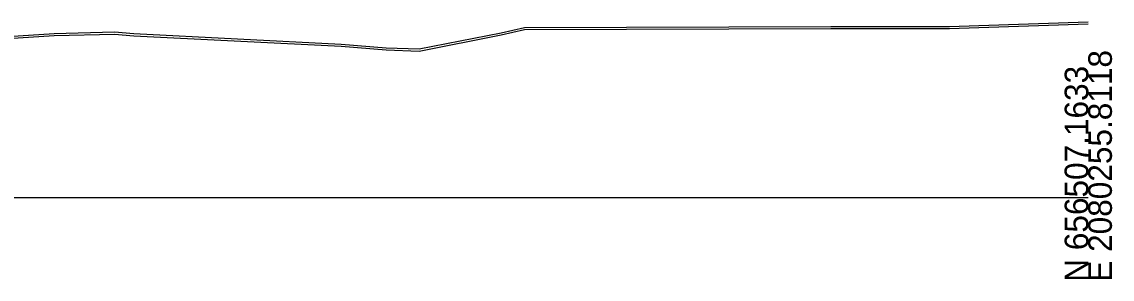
# Model space of a CAD drawing. Extents: x 1131015 to 1136271, y 133453 to 174329.
# Drawn here: x 1132514 to 1132643.3, y 157658 to 157688.5 of the extents above; entities that cross this region are included whole.
import ezdxf

# ---------------------------------------------------------------- set-up
doc = ezdxf.new("R2010")
doc.units = 0
for name, color, linetype in [('DESIGN - SHEET - Light Grid', 7, 'Continuous'), ('SURVEY - GROUND - Bottom of Topsoil Layer', 7, 'Continuous'), ('SURVEY - GROUND - Top of Ground', 7, 'Continuous')]:
    doc.layers.add(name, color=color, linetype=linetype)

msp = doc.modelspace()

# ---------------------------------------------------------------- linework, layer by layer
at = {"layer": 'DESIGN - SHEET - Light Grid'}
msp.add_line((1132340.46, 157667.66), (1132640.46, 157667.66), dxfattribs=at)
at = {"layer": 'SURVEY - GROUND - Bottom of Topsoil Layer'}
for p, q in [((1132627.49, 157687.8), (1132640.46, 157688.24)), ((1132504.82, 157686.03), (1132517.81, 157686.87)), ((1132517.81, 157686.87), (1132524.98, 157687.04)), ((1132524.98, 157687.04), (1132527.26, 157686.84)), ((1132527.26, 157686.84), (1132551.87, 157685.6)), ((1132561.09, 157685.03), (1132570.85, 157686.94)), ((1132570.85, 157686.94), (1132573.59, 157687.57)), ((1132573.59, 157687.57), (1132609.91, 157687.68)), ((1132609.91, 157687.68), (1132619.97, 157687.7)), ((1132619.97, 157687.7), (1132624.01, 157687.68)), ((1132624.01, 157687.68), (1132627.49, 157687.8)), ((1132551.87, 157685.6), (1132557.2, 157685.15)), ((1132557.2, 157685.15), (1132561.09, 157685.03))]:
    msp.add_line(p, q, dxfattribs=at)
at = {"layer": 'SURVEY - GROUND - Top of Ground'}
for p, q in [((1132570.85, 157687.19), (1132573.59, 157687.82)), ((1132573.59, 157687.82), (1132609.91, 157687.93)), ((1132609.91, 157687.93), (1132619.97, 157687.95)), ((1132619.97, 157687.95), (1132624.01, 157687.93)), ((1132624.01, 157687.93), (1132627.49, 157688.05)), ((1132627.49, 157688.05), (1132640.46, 157688.49)), ((1132504.82, 157686.28), (1132517.81, 157687.12)), ((1132517.81, 157687.12), (1132524.98, 157687.29)), ((1132524.98, 157687.29), (1132527.26, 157687.09)), ((1132527.26, 157687.09), (1132551.87, 157685.85)), ((1132561.09, 157685.28), (1132570.85, 157687.19)), ((1132551.87, 157685.85), (1132557.2, 157685.4)), ((1132557.2, 157685.4), (1132561.09, 157685.28))]:
    msp.add_line(p, q, dxfattribs=at)

# ---------------------------------------------------------------- texts
at = {"layer": 'DESIGN - SHEET - Light Grid'}
for s, p in [('E 2080255.8118', (1132643.26, 157657.66)), ('N 656507.1633', (1132640.46, 157657.66))]:
    msp.add_text(s, height=2.8, rotation=90, dxfattribs=at).set_placement(p)

doc.saveas('drawing.dxf')
